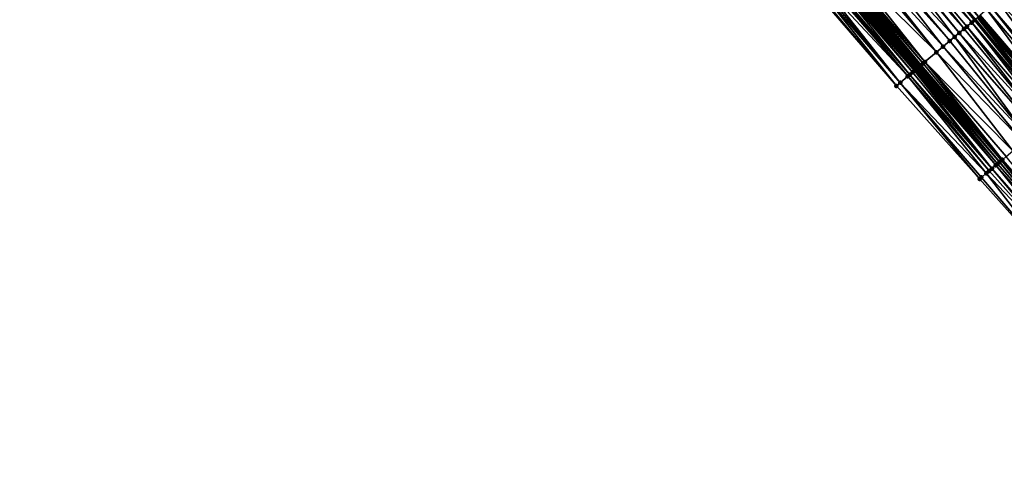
# Model space of a CAD drawing. Header units: feet. Extents: x 2004186 to 2014793, y 836912 to 864902.
# Tile 447 of 656: x 2007929 to 2008087, y 851108 to 851182. Entities that reach past the tile are written whole.
import ezdxf

# ---------------------------------------------------------------- set-up
doc = ezdxf.new("R2010")
doc.units = ezdxf.units.FT
doc.header["$LTSCALE"] = 100
doc.header["$MEASUREMENT"] = 0
for name, color, linetype, lineweight in [('EP_Travel Lane', 5, 'Continuous', 40), ('GPL_Skip Line', 2, 'Continuous', 40), ('Road Shots', 4, 'Continuous', 200), ('Road X-Section', 30, 'Continuous', 13)]:
    doc.layers.add(name, color=color, linetype=linetype, lineweight=lineweight)
doc.layers.add('I-77 SB_MM21-27-Surface-Border', color=7, linetype='Continuous')
doc.layers.add('I-77 SB_MM21-27-Surface-TIN', color=7, linetype='Continuous')

msp = doc.modelspace()

# ---------------------------------------------------------------- linework, layer by layer
at = {"layer": 'EP_Travel Lane'}
msp.add_polyline3d([(2008137.537942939, 851097.8331091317, 431.5089048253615), (2008124.675411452, 851113.1481783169, 431.575924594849), (2008111.81300933, 851128.4630934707, 431.6940132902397), (2008098.950484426, 851143.7781548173, 431.7636693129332), (2008086.087955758, 851159.0932206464, 431.8318016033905), (2008073.225452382, 851174.40825636, 431.9099365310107), (2008060.362915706, 851189.723331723, 431.9749316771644), (2008047.50041343, 851205.0383661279, 432.0535116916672), (2008034.631095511, 851220.3639636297, 432.1334732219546), (2008021.77051637, 851235.6806376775, 432.2042453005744), (2008008.909944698, 851250.9973028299, 432.2782814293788), (2007996.049402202, 851266.3139332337, 432.3652267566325), (2007983.188806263, 851281.6306272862, 432.4285804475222), (2007970.328254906, 851296.9472682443, 432.5115823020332), (2007957.471429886, 851312.2471085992, 432.5908229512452), (2007944.582377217, 851327.5398192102, 432.6646370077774), (2007931.693373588, 851342.8324716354, 432.7575893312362)], dxfattribs=at)
at = {"layer": 'GPL_Skip Line'}
msp.add_polyline3d([(2008147.100408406, 851105.8798665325, 431.7113844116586), (2008134.222225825, 851121.1818336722, 431.7648427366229), (2008121.344210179, 851136.4836024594, 431.8840917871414), (2008108.466087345, 851151.7854986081, 431.9610968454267), (2008095.58793975, 851167.0874241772, 432.0283434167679), (2008082.709818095, 851182.3893189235, 432.1058136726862), (2008069.831709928, 851197.6911976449, 432.1885990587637), (2008056.953592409, 851212.9930874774, 432.2676991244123), (2008044.085184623, 851228.3031301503, 432.3476371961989), (2008031.222611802, 851243.6181908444, 432.4051257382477), (2008018.360092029, 851258.933188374, 432.4860234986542), (2008005.497594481, 851274.2481594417, 432.576728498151), (2007992.634994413, 851289.5632525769, 432.6221940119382), (2007979.772513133, 851304.878204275, 432.7200773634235), (2007966.90585172, 851320.1897797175, 432.7869067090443), (2007954.024274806, 851335.4887410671, 432.8691550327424)], dxfattribs=at)
at = {"layer": 'I-77 SB_MM21-27-Surface-Border', "color": 3, "linetype": 'ByBlock', "lineweight": -2}
msp.add_polyline3d([(2008135.776214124, 851096.3508253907, 431.4326714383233), (2008122.285934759, 851111.1376832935, 431.4796372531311), (2008109.86700663, 851126.8257662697, 431.6096192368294), (2008096.223667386, 851141.4838892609, 431.6409532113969), (2008082.886435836, 851156.3994964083, 431.6988415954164), (2008069.549164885, 851171.3151503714, 431.7412308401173), (2008056.517974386, 851186.4883208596, 431.7994881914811), (2008043.48677521, 851201.6615016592, 431.8543413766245), (2008030.606952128, 851216.9851245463, 431.9389049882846), (2008017.744442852, 851232.3001095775, 432.0244525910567), (2008005.035125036, 851247.7436729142, 432.127716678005), (2007992.325728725, 851263.1873297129, 432.1963884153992), (2007980.229009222, 851279.1454057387, 432.2968142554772), (2007966.906955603, 851294.0746200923, 432.3422845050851), (2007954.206657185, 851309.4991080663, 432.4166527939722), (2007943.161217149, 851326.3435795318, 432.5948221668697), (2007928.902533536, 851340.4834130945, 432.6035310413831)], dxfattribs=at)
at = {"layer": 'I-77 SB_MM21-27-Surface-TIN', "color": 128, "linetype": 'ByBlock', "lineweight": -2}
for points in [[(2008069.066611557, 851197.0472842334, 432.1894272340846), (2008067.995400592, 851196.1458924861, 432.1617203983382), (2008081.638660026, 851181.487864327, 432.098953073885)], [(2008069.372660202, 851197.304838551, 432.1927601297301), (2008069.066611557, 851197.0472842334, 432.1894272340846), (2008082.097741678, 851181.8741854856, 432.1073746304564)], [(2008069.066611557, 851197.0472842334, 432.1894272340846), (2008081.638660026, 851181.487864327, 432.098953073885), (2008082.097741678, 851181.8741854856, 432.1073746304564)], [(2008069.372660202, 851197.304838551, 432.1927601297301), (2008082.097741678, 851181.8741854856, 432.1073746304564), (2008082.250764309, 851182.0029646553, 432.1083740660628)], [(2008067.077227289, 851195.3732620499, 432.140936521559), (2008066.771176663, 851195.1157100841, 432.136823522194), (2008079.649268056, 851179.8138512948, 432.0474269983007)], [(2008067.995400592, 851196.1458924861, 432.1617203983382), (2008067.077227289, 851195.3732620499, 432.140936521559), (2008080.414417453, 851180.4577040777, 432.0667084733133)], [(2008067.077227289, 851195.3732620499, 432.140936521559), (2008079.649268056, 851179.8138512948, 432.0474269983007), (2008080.414417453, 851180.4577040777, 432.0667084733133)], [(2008067.995400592, 851196.1458924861, 432.1617203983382), (2008080.873513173, 851180.8440085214, 432.0806741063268), (2008081.638660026, 851181.487864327, 432.098953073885)], [(2008067.995400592, 851196.1458924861, 432.1617203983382), (2008080.414417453, 851180.4577040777, 432.0667084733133), (2008080.873513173, 851180.8440085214, 432.0806741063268)], [(2008065.240896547, 851193.8279823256, 432.1056215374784), (2008064.781804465, 851193.4416735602, 432.093089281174), (2008078.118996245, 851178.5261136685, 432.0194979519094)], [(2008066.771176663, 851195.1157100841, 432.136823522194), (2008065.240896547, 851193.8279823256, 432.1056215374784), (2008078.884129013, 851179.1699862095, 432.0322259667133)], [(2008065.240896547, 851193.8279823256, 432.1056215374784), (2008078.118996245, 851178.5261136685, 432.0194979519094), (2008078.884129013, 851179.1699862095, 432.0322259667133)], [(2008066.771176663, 851195.1157100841, 432.136823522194), (2008078.884129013, 851179.1699862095, 432.0322259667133), (2008079.649268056, 851179.8138512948, 432.0474269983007)], [(2008063.557564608, 851192.411510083, 432.0619153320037), (2008063.098482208, 851192.0251898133, 432.0531989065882), (2008075.976603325, 851176.7232957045, 431.9755173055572)], [(2008064.781804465, 851193.4416735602, 432.093089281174), (2008063.557564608, 851192.411510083, 432.0619153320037), (2008077.047797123, 851177.6247078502, 431.9964583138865)], [(2008063.557564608, 851192.411510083, 432.0619153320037), (2008075.976603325, 851176.7232957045, 431.9755173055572), (2008077.047797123, 851177.6247078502, 431.9964583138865)], [(2008064.781804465, 851193.4416735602, 432.093089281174), (2008077.047797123, 851177.6247078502, 431.9964583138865), (2008078.118996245, 851178.5261136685, 432.0194979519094)], [(2008061.721233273, 851190.8662310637, 432.0263665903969), (2008061.109127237, 851190.3511328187, 432.0162544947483), (2008074.140290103, 851175.1779951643, 431.9471067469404)], [(2008063.098482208, 851192.0251898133, 432.0531989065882), (2008061.721233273, 851190.8662310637, 432.0263665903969), (2008075.976603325, 851176.7232957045, 431.9755173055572)], [(2008061.721233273, 851190.8662310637, 432.0263665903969), (2008074.140290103, 851175.1779951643, 431.9471067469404), (2008075.976603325, 851176.7232957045, 431.9755173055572)], [(2008059.578742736, 851189.0635290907, 431.9439133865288), (2008059.425722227, 851188.9347474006, 431.9437499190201), (2008072.456902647, 851173.761588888, 431.8815204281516)], [(2008059.731748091, 851189.192328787, 431.9381045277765), (2008059.578742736, 851189.0635290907, 431.9439133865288), (2008072.609926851, 851173.8903661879, 431.8831400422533)], [(2008059.578742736, 851189.0635290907, 431.9439133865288), (2008072.456902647, 851173.761588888, 431.8815204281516), (2008072.609926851, 851173.8903661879, 431.8831400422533)], [(2008059.884774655, 851189.321103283, 431.9406541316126), (2008059.731748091, 851189.192328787, 431.9381045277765), (2008072.609926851, 851173.8903661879, 431.8831400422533)], [(2008060.037811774, 851189.4498652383, 431.9473633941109), (2008059.884774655, 851189.321103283, 431.9406541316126), (2008072.762943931, 851174.0191519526, 431.8819520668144)], [(2008059.884774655, 851189.321103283, 431.9406541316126), (2008072.609926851, 851173.8903661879, 431.8831400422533), (2008072.762943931, 851174.0191519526, 431.8819520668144)], [(2008060.19086015, 851189.5786138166, 431.9585094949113), (2008060.037811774, 851189.4498652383, 431.9473633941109), (2008072.915976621, 851174.1479191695, 431.8869161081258)], [(2008060.037811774, 851189.4498652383, 431.9473633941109), (2008072.762943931, 851174.0191519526, 431.8819520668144), (2008072.915976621, 851174.1479191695, 431.8869161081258)], [(2008060.19086015, 851189.5786138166, 431.9585094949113), (2008073.225452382, 851174.40825636, 431.9099365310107), (2008060.362915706, 851189.723331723, 431.9749316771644)], [(2008060.19086015, 851189.5786138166, 431.9585094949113), (2008073.069022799, 851174.2766703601, 431.8971957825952), (2008073.225452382, 851174.40825636, 431.9099365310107)], [(2008060.19086015, 851189.5786138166, 431.9585094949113), (2008072.915976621, 851174.1479191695, 431.8869161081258), (2008073.069022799, 851174.2766703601, 431.8971957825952)], [(2008060.650031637, 851189.9648282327, 432.0023360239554), (2008060.362915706, 851189.723331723, 431.9749316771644), (2008073.375126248, 851174.5341595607, 431.9221270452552)], [(2008073.375126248, 851174.5341595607, 431.9221270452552), (2008060.362915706, 851189.723331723, 431.9749316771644), (2008073.225452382, 851174.40825636, 431.9099365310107)], [(2008060.803067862, 851190.0935912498, 432.0086930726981), (2008060.650031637, 851189.9648282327, 432.0023360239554), (2008073.528170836, 851174.6629126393, 431.9317805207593)], [(2008060.650031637, 851189.9648282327, 432.0023360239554), (2008073.375126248, 851174.5341595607, 431.9221270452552), (2008073.528170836, 851174.6629126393, 431.9317805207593)], [(2008060.956093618, 851190.2223667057, 432.0109243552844), (2008060.803067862, 851190.0935912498, 432.0086930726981), (2008073.834235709, 851174.9204476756, 431.9415087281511)], [(2008060.803067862, 851190.0935912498, 432.0086930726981), (2008073.528170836, 851174.6629126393, 431.9317805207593), (2008073.834235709, 851174.9204476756, 431.9415087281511)], [(2008061.109127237, 851190.3511328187, 432.0162544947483), (2008060.956093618, 851190.2223667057, 432.0109243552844), (2008073.834235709, 851174.9204476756, 431.9415087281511)], [(2008061.109127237, 851190.3511328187, 432.0162544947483), (2008073.834235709, 851174.9204476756, 431.9415087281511), (2008074.140290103, 851175.1779951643, 431.9471067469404)], [(2008057.742286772, 851187.5183981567, 431.8592468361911), (2008057.436196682, 851187.2608930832, 431.8395804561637), (2008070.161305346, 851171.8302077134, 431.7649098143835)], [(2008058.354465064, 851188.0334105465, 431.8978358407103), (2008057.742286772, 851187.5183981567, 431.8592468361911), (2008071.385649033, 851172.8602478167, 431.8370051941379)], [(2008057.742286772, 851187.5183981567, 431.8592468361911), (2008070.161305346, 851171.8302077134, 431.7649098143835), (2008071.385649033, 851172.8602478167, 431.8370051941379)], [(2008058.660546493, 851188.290925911, 431.9140889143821), (2008058.354465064, 851188.0334105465, 431.8978358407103), (2008071.385649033, 851172.8602478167, 431.8370051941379)], [(2008059.119660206, 851188.6772089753, 431.9351458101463), (2008058.660546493, 851188.290925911, 431.9140889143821), (2008071.691722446, 851173.117772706, 431.850098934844)], [(2008058.660546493, 851188.290925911, 431.9140889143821), (2008071.385649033, 851172.8602478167, 431.8370051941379), (2008071.691722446, 851173.117772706, 431.850098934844)], [(2008059.425722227, 851188.9347474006, 431.9437499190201), (2008059.119660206, 851188.6772089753, 431.9351458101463), (2008072.150830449, 851173.5040625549, 431.8689054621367)], [(2008059.119660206, 851188.6772089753, 431.9351458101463), (2008071.691722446, 851173.117772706, 431.850098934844), (2008072.150830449, 851173.5040625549, 431.8689054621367)], [(2008059.425722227, 851188.9347474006, 431.9437499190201), (2008072.150830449, 851173.5040625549, 431.8689054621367), (2008072.456902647, 851173.761588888, 431.8815204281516)], [(2008056.671015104, 851186.6170785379, 431.8076160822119), (2008056.517974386, 851186.4883208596, 431.7994881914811), (2008069.549164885, 851171.3151503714, 431.7412308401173)], [(2008057.130119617, 851187.0033725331, 431.8250473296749), (2008056.671015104, 851186.6170785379, 431.8076160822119), (2008069.549164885, 851171.3151503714, 431.7412308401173)], [(2008057.436196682, 851187.2608930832, 431.8395804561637), (2008057.130119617, 851187.0033725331, 431.8250473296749), (2008070.161305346, 851171.8302077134, 431.7649098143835)], [(2008057.130119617, 851187.0033725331, 431.8250473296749), (2008069.549164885, 851171.3151503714, 431.7412308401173), (2008070.161305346, 851171.8302077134, 431.7649098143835)], [(2008087.912328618, 851186.7681183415, 432.037752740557), (2008085.770093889, 851184.9651124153, 432.0561164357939), (2008100.02536746, 851170.8222916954, 431.9672430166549)], [(2008085.770093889, 851184.9651124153, 432.0561164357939), (2008084.69899199, 851184.0635910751, 432.0713936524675), (2008097.730140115, 851168.8904709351, 431.9964365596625)], [(2008085.770093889, 851184.9651124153, 432.0561164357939), (2008097.730140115, 851168.8904709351, 431.9964365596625), (2008100.02536746, 851170.8222916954, 431.9672430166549)], [(2008084.086944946, 851183.5484227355, 432.0845309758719), (2008083.015859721, 851182.646881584, 432.1063794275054), (2008096.047001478, 851167.4737690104, 432.0289125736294)], [(2008084.69899199, 851184.0635910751, 432.0713936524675), (2008084.086944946, 851183.5484227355, 432.0845309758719), (2008097.118088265, 851168.3753083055, 432.0076799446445)], [(2008084.086944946, 851183.5484227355, 432.0845309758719), (2008096.047001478, 851167.4737690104, 432.0289125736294), (2008097.118088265, 851168.3753083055, 432.0076799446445)], [(2008084.69899199, 851184.0635910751, 432.0713936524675), (2008097.118088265, 851168.3753083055, 432.0076799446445), (2008097.730140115, 851168.8904709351, 431.9964365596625)], [(2008081.638660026, 851181.487864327, 432.098953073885), (2008080.873513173, 851180.8440085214, 432.0806741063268), (2008093.904640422, 851165.6709131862, 431.9974896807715)], [(2008082.097741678, 851181.8741854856, 432.1073746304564), (2008081.638660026, 851181.487864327, 432.098953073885), (2008094.669792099, 851166.3147632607, 432.0176694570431)], [(2008081.638660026, 851181.487864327, 432.098953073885), (2008094.363740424, 851166.0572125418, 432.0131429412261), (2008094.669792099, 851166.3147632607, 432.0176694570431)], [(2008081.638660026, 851181.487864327, 432.098953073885), (2008093.904640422, 851165.6709131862, 431.9974896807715), (2008094.363740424, 851166.0572125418, 432.0131429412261)], [(2008082.250764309, 851182.0029646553, 432.1083740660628), (2008082.097741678, 851181.8741854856, 432.1073746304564), (2008094.975834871, 851166.5723245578, 432.0186873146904)], [(2008082.097741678, 851181.8741854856, 432.1073746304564), (2008094.669792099, 851166.3147632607, 432.0176694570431), (2008094.975834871, 851166.5723245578, 432.0186873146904)], [(2008082.556792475, 851182.2605433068, 432.1036358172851), (2008082.250764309, 851182.0029646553, 432.1083740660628), (2008094.975834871, 851166.5723245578, 432.0186873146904)], [(2008082.556792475, 851182.2605433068, 432.1036358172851), (2008095.58793975, 851167.0874241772, 432.0283434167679), (2008082.709818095, 851182.3893189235, 432.1058136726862)], [(2008082.556792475, 851182.2605433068, 432.1036358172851), (2008094.975834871, 851166.5723245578, 432.0186873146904), (2008095.58793975, 851167.0874241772, 432.0283434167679)], [(2008082.862843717, 851182.5180945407, 432.1079915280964), (2008082.709818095, 851182.3893189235, 432.1058136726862), (2008095.58793975, 851167.0874241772, 432.0283434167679)], [(2008083.015859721, 851182.646881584, 432.1063794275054), (2008082.862843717, 851182.5180945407, 432.1079915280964), (2008096.047001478, 851167.4737690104, 432.0289125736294)], [(2008082.862843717, 851182.5180945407, 432.1079915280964), (2008095.58793975, 851167.0874241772, 432.0283434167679), (2008096.047001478, 851167.4737690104, 432.0289125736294)], [(2008079.649268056, 851179.8138512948, 432.0474269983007), (2008078.884129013, 851179.1699862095, 432.0322259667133), (2008092.068282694, 851164.1256655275, 431.9515390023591)], [(2008080.414417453, 851180.4577040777, 432.0667084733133), (2008079.649268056, 851179.8138512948, 432.0474269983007), (2008093.139485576, 851165.0270668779, 431.9760605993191)], [(2008079.649268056, 851179.8138512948, 432.0474269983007), (2008092.068282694, 851164.1256655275, 431.9515390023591), (2008093.139485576, 851165.0270668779, 431.9760605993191)], [(2008080.873513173, 851180.8440085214, 432.0806741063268), (2008080.414417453, 851180.4577040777, 432.0667084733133), (2008093.139485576, 851165.0270668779, 431.9760605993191)], [(2008080.873513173, 851180.8440085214, 432.0806741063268), (2008093.139485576, 851165.0270668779, 431.9760605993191), (2008093.904640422, 851165.6709131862, 431.9974896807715)], [(2008078.118996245, 851178.5261136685, 432.0194979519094), (2008077.047797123, 851177.6247078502, 431.9964583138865), (2008090.691039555, 851162.9666998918, 431.9269906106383)], [(2008078.884129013, 851179.1699862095, 432.0322259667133), (2008078.118996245, 851178.5261136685, 432.0194979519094), (2008090.691039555, 851162.9666998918, 431.9269906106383)], [(2008078.884129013, 851179.1699862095, 432.0322259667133), (2008090.691039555, 851162.9666998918, 431.9269906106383), (2008092.068282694, 851164.1256655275, 431.9515390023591)], [(2008075.976603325, 851176.7232957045, 431.9755173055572), (2008074.140290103, 851175.1779951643, 431.9471067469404), (2008088.242580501, 851160.9063483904, 431.872784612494)], [(2008077.047797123, 851177.6247078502, 431.9964583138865), (2008075.976603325, 851176.7232957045, 431.9755173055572), (2008089.925890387, 851162.3228468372, 431.9077992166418)], [(2008075.976603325, 851176.7232957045, 431.9755173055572), (2008088.242580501, 851160.9063483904, 431.872784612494), (2008089.925890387, 851162.3228468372, 431.9077992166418)], [(2008077.047797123, 851177.6247078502, 431.9964583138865), (2008089.925890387, 851162.3228468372, 431.9077992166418), (2008090.691039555, 851162.9666998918, 431.9269906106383)], [(2008073.834235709, 851174.9204476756, 431.9415087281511), (2008073.528170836, 851174.6629126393, 431.9317805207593), (2008086.559312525, 851159.4898001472, 431.8542867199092)], [(2008074.140290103, 851175.1779951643, 431.9471067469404), (2008073.834235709, 851174.9204476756, 431.9415087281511), (2008086.559312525, 851159.4898001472, 431.8542867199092)], [(2008074.140290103, 851175.1779951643, 431.9471067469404), (2008087.171417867, 851160.004899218, 431.8641248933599), (2008088.242580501, 851160.9063483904, 431.872784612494)], [(2008074.140290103, 851175.1779951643, 431.9471067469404), (2008086.559312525, 851159.4898001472, 431.8542867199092), (2008087.171417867, 851160.004899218, 431.8641248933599)], [(2008072.150830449, 851173.5040625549, 431.8689054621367), (2008071.691722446, 851173.117772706, 431.850098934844), (2008084.875927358, 851158.073391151, 431.7896025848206)], [(2008072.456902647, 851173.761588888, 431.8815204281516), (2008072.150830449, 851173.5040625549, 431.8689054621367), (2008084.875927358, 851158.073391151, 431.7896025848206)], [(2008072.609926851, 851173.8903661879, 431.8831400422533), (2008072.456902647, 851173.761588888, 431.8815204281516), (2008085.488045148, 851158.588475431, 431.8043467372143)], [(2008072.456902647, 851173.761588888, 431.8815204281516), (2008084.875927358, 851158.073391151, 431.7896025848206), (2008085.488045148, 851158.588475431, 431.8043467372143)], [(2008072.762943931, 851174.0191519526, 431.8819520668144), (2008072.609926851, 851173.8903661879, 431.8831400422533), (2008085.488045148, 851158.588475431, 431.8043467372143)], [(2008072.915976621, 851174.1479191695, 431.8869161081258), (2008072.762943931, 851174.0191519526, 431.8819520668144), (2008085.794115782, 851158.8460036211, 431.8163456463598)], [(2008072.762943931, 851174.0191519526, 431.8819520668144), (2008085.488045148, 851158.588475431, 431.8043467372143), (2008085.794115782, 851158.8460036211, 431.8163456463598)], [(2008073.069022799, 851174.2766703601, 431.8971957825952), (2008072.915976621, 851174.1479191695, 431.8869161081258), (2008085.794115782, 851158.8460036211, 431.8163456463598)], [(2008073.069022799, 851174.2766703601, 431.8971957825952), (2008086.087955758, 851159.0932206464, 431.8318016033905), (2008073.225452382, 851174.40825636, 431.9099365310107)], [(2008073.069022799, 851174.2766703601, 431.8971957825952), (2008085.794115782, 851158.8460036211, 431.8163456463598), (2008086.087955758, 851159.0932206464, 431.8318016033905)], [(2008073.375126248, 851174.5341595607, 431.9221270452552), (2008073.225452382, 851174.40825636, 431.9099365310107), (2008086.087955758, 851159.0932206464, 431.8318016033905)], [(2008073.528170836, 851174.6629126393, 431.9317805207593), (2008073.375126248, 851174.5341595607, 431.9221270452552), (2008086.406277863, 851159.3610352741, 431.8485453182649)], [(2008073.375126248, 851174.5341595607, 431.9221270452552), (2008086.087955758, 851159.0932206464, 431.8318016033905), (2008086.406277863, 851159.3610352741, 431.8485453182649)], [(2008073.528170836, 851174.6629126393, 431.9317805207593), (2008086.406277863, 851159.3610352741, 431.8485453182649), (2008086.559312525, 851159.4898001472, 431.8542867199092)], [(2008070.161305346, 851171.8302077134, 431.7649098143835), (2008069.549164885, 851171.3151503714, 431.7412308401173), (2008082.886435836, 851156.3994964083, 431.6988415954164)], [(2008071.385649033, 851172.8602478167, 431.8370051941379), (2008070.161305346, 851171.8302077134, 431.7649098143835), (2008083.957722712, 851157.3007979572, 431.7564659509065)], [(2008070.161305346, 851171.8302077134, 431.7649098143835), (2008083.192512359, 851156.6570176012, 431.71316146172), (2008083.957722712, 851157.3007979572, 431.7564659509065)], [(2008070.161305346, 851171.8302077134, 431.7649098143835), (2008082.886435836, 851156.3994964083, 431.6988415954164), (2008083.192512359, 851156.6570176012, 431.71316146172)], [(2008071.691722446, 851173.117772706, 431.850098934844), (2008071.385649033, 851172.8602478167, 431.8370051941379), (2008084.416831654, 851157.6870866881, 431.7756432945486)], [(2008071.385649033, 851172.8602478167, 431.8370051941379), (2008083.957722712, 851157.3007979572, 431.7564659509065), (2008084.416831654, 851157.6870866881, 431.7756432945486)], [(2008071.691722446, 851173.117772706, 431.850098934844), (2008084.416831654, 851157.6870866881, 431.7756432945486), (2008084.875927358, 851158.073391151, 431.7896025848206)], [(2008085.794115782, 851158.8460036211, 431.8163456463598), (2008098.950484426, 851143.7781548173, 431.7636693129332), (2008086.087955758, 851159.0932206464, 431.8318016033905)], [(2008086.406277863, 851159.3610352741, 431.8485453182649), (2008086.087955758, 851159.0932206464, 431.8318016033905), (2008098.978342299, 851143.8015963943, 431.7643867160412)], [(2008098.978342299, 851143.8015963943, 431.7643867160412), (2008086.087955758, 851159.0932206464, 431.8318016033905), (2008098.950484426, 851143.7781548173, 431.7636693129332)], [(2008086.559312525, 851159.4898001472, 431.8542867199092), (2008086.406277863, 851159.3610352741, 431.8485453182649), (2008098.978342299, 851143.8015963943, 431.7643867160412)], [(2008087.171417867, 851160.004899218, 431.8641248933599), (2008086.559312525, 851159.4898001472, 431.8542867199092), (2008099.743511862, 851144.4454252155, 431.7916141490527)], [(2008086.559312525, 851159.4898001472, 431.8542867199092), (2008098.978342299, 851143.8015963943, 431.7643867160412), (2008099.743511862, 851144.4454252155, 431.7916141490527)], [(2008084.416831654, 851157.6870866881, 431.7756432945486), (2008083.957722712, 851157.3007979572, 431.7564659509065), (2008097.754086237, 851142.7714521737, 431.7268285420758)], [(2008084.875927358, 851158.073391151, 431.7896025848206), (2008084.416831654, 851157.6870866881, 431.7756432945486), (2008097.754086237, 851142.7714521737, 431.7268285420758)], [(2008085.488045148, 851158.588475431, 431.8043467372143), (2008084.875927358, 851158.073391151, 431.7896025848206), (2008098.06016173, 851143.0289745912, 431.7407414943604)], [(2008084.875927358, 851158.073391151, 431.7896025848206), (2008097.754086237, 851142.7714521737, 431.7268285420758), (2008098.06016173, 851143.0289745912, 431.7407414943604)], [(2008085.794115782, 851158.8460036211, 431.8163456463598), (2008085.488045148, 851158.588475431, 431.8043467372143), (2008098.950484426, 851143.7781548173, 431.7636693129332)], [(2008085.488045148, 851158.588475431, 431.8043467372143), (2008098.06016173, 851143.0289745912, 431.7407414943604), (2008098.950484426, 851143.7781548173, 431.7636693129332)], [(2008083.192512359, 851156.6570176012, 431.71316146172), (2008082.886435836, 851156.3994964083, 431.6988415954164), (2008096.223667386, 851141.4838892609, 431.6409532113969)], [(2008083.957722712, 851157.3007979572, 431.7564659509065), (2008083.192512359, 851156.6570176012, 431.71316146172), (2008096.223667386, 851141.4838892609, 431.6409532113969)], [(2008083.957722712, 851157.3007979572, 431.7564659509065), (2008096.223667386, 851141.4838892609, 431.6409532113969), (2008097.754086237, 851142.7714521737, 431.7268285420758)]]:
    msp.add_3dface(points, dxfattribs=at)
at = {"layer": 'Road Shots', "lineweight": 100}
for p in [(2008081.638660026, 851181.487864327, 432.098953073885), (2008082.097741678, 851181.8741854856, 432.1073746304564), (2008079.649268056, 851179.8138512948, 432.0474269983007), (2008080.414417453, 851180.4577040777, 432.0667084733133), (2008080.873513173, 851180.8440085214, 432.0806741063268), (2008078.118996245, 851178.5261136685, 432.0194979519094), (2008078.884129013, 851179.1699862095, 432.0322259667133), (2008075.976603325, 851176.7232957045, 431.9755173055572), (2008077.047797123, 851177.6247078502, 431.9964583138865), (2008073.834235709, 851174.9204476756, 431.9415087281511), (2008074.140290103, 851175.1779951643, 431.9471067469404), (2008072.150830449, 851173.5040625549, 431.8689054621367), (2008072.456902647, 851173.761588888, 431.8815204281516), (2008072.609926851, 851173.8903661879, 431.8831400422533), (2008072.762943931, 851174.0191519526, 431.8819520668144), (2008072.915976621, 851174.1479191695, 431.8869161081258), (2008073.069022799, 851174.2766703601, 431.8971957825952), (2008073.375126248, 851174.5341595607, 431.9221270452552), (2008073.528170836, 851174.6629126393, 431.9317805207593), (2008070.161305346, 851171.8302077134, 431.7649098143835), (2008071.385649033, 851172.8602478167, 431.8370051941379), (2008071.691722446, 851173.117772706, 431.850098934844), (2008069.549164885, 851171.3151503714, 431.7412308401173), (2008086.406277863, 851159.3610352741, 431.8485453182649), (2008086.559312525, 851159.4898001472, 431.8542867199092), (2008084.416831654, 851157.6870866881, 431.7756432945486), (2008084.875927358, 851158.073391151, 431.7896025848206), (2008085.488045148, 851158.588475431, 431.8043467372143), (2008085.794115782, 851158.8460036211, 431.8163456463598), (2008082.886435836, 851156.3994964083, 431.6988415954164), (2008083.192512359, 851156.6570176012, 431.71316146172), (2008083.957722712, 851157.3007979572, 431.7564659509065)]:
    msp.add_point(p, dxfattribs=at)
at = {"layer": 'Road X-Section', "extrusion": (-0.6439059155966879, 0.7650945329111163, 0.003940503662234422), "elevation": -641779.6405666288, "flags": 128}
msp.add_lwpolyline([(-2084453.462093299, 2960.699241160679), (-2084454.262093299, 2960.722920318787), (-2084455.862093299, 2960.795016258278), (-2084456.262093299, 2960.808110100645), (-2084456.862093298, 2960.826916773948), (-2084457.262093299, 2960.839531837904), (-2084457.462093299, 2960.841151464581), (-2084457.662093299, 2960.839963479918), (-2084457.862093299, 2960.844927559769), (-2084458.062093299, 2960.855207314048), (-2084458.462093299, 2960.880138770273), (-2084458.662093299, 2960.889792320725), (-2084459.062093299, 2960.899520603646), (-2084459.462093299, 2960.905118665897), (-2084461.862093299, 2960.933529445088), (-2084463.262093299, 2960.954470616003), (-2084464.662093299, 2960.977510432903), (-2084465.662093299, 2960.990238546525), (-2084466.662093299, 2961.00543969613), (-2084467.662093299, 2961.024721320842), (-2084468.262093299, 2961.038687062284), (-2084469.262093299, 2961.056966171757), (-2084469.862093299, 2961.065387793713), (-2084470.062093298, 2961.066387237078), (-2084470.462093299, 2961.061648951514), (-2084470.862093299, 2961.066004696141), (-2084471.062093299, 2961.064392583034), (-2084472.462093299, 2961.042543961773), (-2084473.262093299, 2961.029406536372), (-2084474.662093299, 2961.014129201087), (-2084477.462093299, 2960.995765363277), (-2084478.462093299, 2960.991000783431), (-2084479.862093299, 2960.98003399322), (-2084481.462093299, 2960.961251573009), (-2084481.862093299, 2960.959560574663), (-2084482.262093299, 2960.948660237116), (-2084482.662093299, 2960.919676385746), (-2084483.062093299, 2960.905589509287), (-2084483.262093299, 2960.895947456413), (-2084484.062093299, 2960.846915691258), (-2084484.662093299, 2960.804543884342), (-2084485.062093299, 2960.780188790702), (-2084485.662093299, 2960.738648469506), (-2084485.862093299, 2960.725986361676)], dxfattribs=at)
at = {"layer": 'Road X-Section', "extrusion": (-0.6439059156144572, 0.7650945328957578, 0.003940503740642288), "elevation": -641799.6406153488, "flags": 128}
msp.add_lwpolyline([(-2084454.062078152, 2960.735712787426), (-2084454.462078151, 2960.750032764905), (-2084455.462078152, 2960.793337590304), (-2084456.062078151, 2960.812515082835), (-2084456.662078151, 2960.826474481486), (-2084457.462078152, 2960.841218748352), (-2084457.862078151, 2960.853217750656), (-2084458.662078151, 2960.885417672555), (-2084458.862078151, 2960.891159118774), (-2084459.662078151, 2960.900997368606), (-2084461.062078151, 2960.909657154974), (-2084463.262078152, 2960.944672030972), (-2084464.262078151, 2960.963863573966), (-2084466.062078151, 2960.98841215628), (-2084467.462078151, 2961.012933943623), (-2084468.462078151, 2961.034363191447), (-2084469.062078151, 2961.050016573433), (-2084469.462078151, 2961.054543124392), (-2084469.862078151, 2961.055560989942), (-2084470.662078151, 2961.065217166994), (-2084471.262078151, 2961.065786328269), (-2084472.662078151, 2961.044553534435), (-2084473.462078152, 2961.033310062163), (-2084476.462078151, 2961.004116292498), (-2084478.062078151, 2960.996519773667), (-2084479.462078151, 2960.982387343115), (-2084481.462078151, 2960.956993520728), (-2084481.862078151, 2960.956278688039), (-2084482.062078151, 2960.951921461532), (-2084482.662078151, 2960.925466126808), (-2084483.062078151, 2960.914049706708), (-2084483.262078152, 2960.905390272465), (-2084483.662078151, 2960.879534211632), (-2084484.262078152, 2960.832998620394), (-2084484.462078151, 2960.820648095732), (-2084485.062078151, 2960.790165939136)], dxfattribs=at)

doc.saveas('drawing.dxf')
